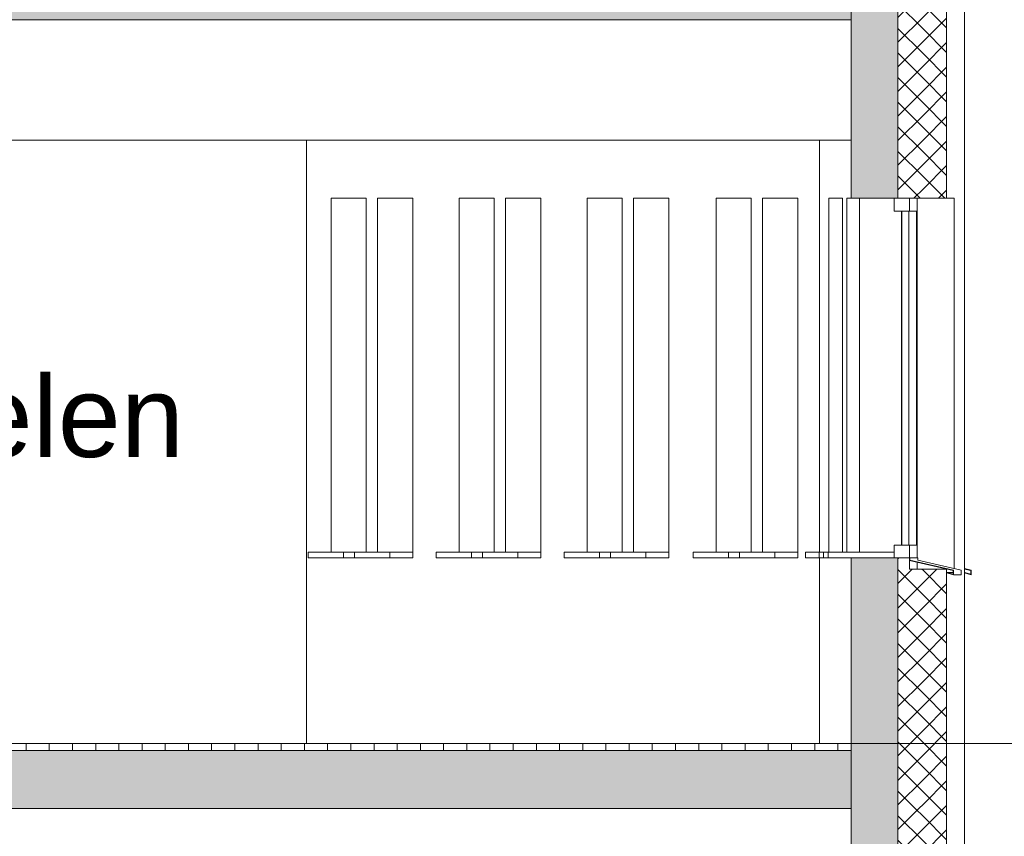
# Model space of a CAD drawing. Extents: x -156717 to 425753, y -51191 to 363295.
# Tile 495 of 502: x 322223 to 326468, y 207398 to 210918. Entities that reach past the tile are written whole.
import ezdxf

# ---------------------------------------------------------------- set-up
doc = ezdxf.new("R2010")
doc.units = 0
doc.header["$LTSCALE"] = 50
doc.linetypes.add('7 Voorgevel & doorsnede A-A$0$B0204', pattern=[1300, 1000, -100, 100, -100])
doc.layers.get('0').update_dxf_attribs({"linetype": 'CONTINUOUS'})
for name, color, linetype in [('7 Voorgevel & doorsnede A-A$0$00 Bestaand', 7, 'CONTINUOUS'), ('7 Voorgevel & doorsnede A-A$0$00 Bestaand Doorsnede-arcering', 7, 'CONTINUOUS'), ('7 Voorgevel & doorsnede A-A$0$00 Bestaand Laagscheidingslijnen', 7, 'CONTINUOUS'), ('7 Voorgevel & doorsnede A-A$0$00 Bestaand Ramen', 7, 'CONTINUOUS'), ('7 Voorgevel & doorsnede A-A$0$00 Bestaande vloeren', 7, 'CONTINUOUS'), ('7 Voorgevel & doorsnede A-A$0$00 Bestaande vloeren Doorsnede-arcering', 7, 'CONTINUOUS'), ('7 Voorgevel & doorsnede A-A$0$00 Bestaande vloeren Laagscheidingslijnen', 7, 'CONTINUOUS')]:
    doc.layers.add(name, color=color, linetype=linetype)
doc.styles.add('7 Voorgevel & doorsnede A-A$0$GENERATED_STYLE_1', font='ARIAL.TTF')
pattern_1 = [(0, (108550.56, 1635.29), (0, 70), [0, -70])]
pattern_2 = [(-45, (108550.56, 1635.29), (53.033, 53.033), []), (45, (108550.56, 1635.29), (-53.033, 53.033), [])]

# ---------------------------------------------------------------- blocks, each defined once
blk = doc.blocks.new('7 Voorgevel & doorsnede A-A$0$Section Elem_282_3', base_point=(108550.6, 1635.3))
at = {"layer": '7 Voorgevel & doorsnede A-A$0$00 Bestaande vloeren', "color": 2, "linetype": 'Continuous', "lineweight": 0}
for p in [(83699.5, 14955.3), (96512.7, 14435.3)]:
    blk.add_line(p, (96512.7, 14955.3), dxfattribs=at)
blk = doc.blocks.new('7 Voorgevel & doorsnede A-A$0$Section Elem_289_3', base_point=(108550.6, 1635.3))
at = {"layer": '7 Voorgevel & doorsnede A-A$0$00 Bestaande vloeren Doorsnede-arcering', "linetype": 'Continuous', "lineweight": 0}
h = blk.add_hatch(dxfattribs=at)
h.set_pattern_fill('LIJNEN_VERT_100_0003', color=9, style=0, pattern_type=2)
h.set_pattern_definition([(90, (108550.56, 1635.29), (-100, 0), [])])
h.paths.add_polyline_path([(96512.7, 15205.3), (96512.7, 15235.3), (83899.9, 15235.3), (83899.9, 15205.3)], flags=0)
h = blk.add_hatch(dxfattribs=at)
h.set_pattern_fill('11_GEWAPEND_BETON__I_H_W_73', color=9, style=0, pattern_type=2)
h.set_pattern_definition(pattern_1)
h.paths.add_polyline_path([(96512.7, 14955.3), (96512.7, 15205.3), (83899.9, 15205.3), (83899.9, 14955.3)], flags=0)
at = {"layer": '7 Voorgevel & doorsnede A-A$0$00 Bestaande vloeren', "color": 2, "linetype": 'Continuous', "lineweight": 0}
for p in [(83899.9, 15235.3), (96512.7, 15205.3)]:
    blk.add_line(p, (96512.7, 15235.3), dxfattribs=at)
at = {"layer": '7 Voorgevel & doorsnede A-A$0$00 Bestaande vloeren', "color": 3, "linetype": 'Continuous', "lineweight": 0}
blk.add_line((96512.7, 14955.3), (96512.7, 15205.3), dxfattribs=at)
at = {"layer": '7 Voorgevel & doorsnede A-A$0$00 Bestaande vloeren', "color": 1, "linetype": 'Continuous', "lineweight": 0}
blk.add_line((83899.9, 14955.3), (96512.7, 14955.3), dxfattribs=at)
at = {"layer": '7 Voorgevel & doorsnede A-A$0$00 Bestaande vloeren Laagscheidingslijnen', "color": 3, "linetype": 'Continuous', "lineweight": 0}
blk.add_line((83899.9, 15205.3), (96512.7, 15205.3), dxfattribs=at)
blk.add_line((83899.9, 15205.3), (96512.7, 15205.3), dxfattribs=at)
blk = doc.blocks.new('7 Voorgevel & doorsnede A-A$0$Section Elem_290_3', base_point=(108550.6, 1635.3))
at = {"layer": '7 Voorgevel & doorsnede A-A$0$00 Bestaande vloeren Doorsnede-arcering', "linetype": 'Continuous', "lineweight": 0}
h = blk.add_hatch(dxfattribs=at)
h.set_pattern_fill('11_GEWAPEND_BETON__I_H_W_73', color=9, style=0, pattern_type=2)
h.set_pattern_definition(pattern_1)
h.paths.add_polyline_path([(96512.7, 18355.3), (96512.7, 18605.3), (83899.9, 18605.3), (83899.9, 18355.3)], flags=0)
at = {"layer": '7 Voorgevel & doorsnede A-A$0$00 Bestaande vloeren', "color": 3, "linetype": 'Continuous', "lineweight": 0}
blk.add_line((96512.7, 18355.3), (96512.7, 18605.3), dxfattribs=at)
at = {"layer": '7 Voorgevel & doorsnede A-A$0$00 Bestaande vloeren', "color": 1, "linetype": 'Continuous', "lineweight": 0}
blk.add_line((83899.9, 18355.3), (96512.7, 18355.3), dxfattribs=at)
blk = doc.blocks.new('7 Voorgevel & doorsnede A-A$0$Section Elem_390_3', base_point=(108550.6, 1635.3))
at = {"layer": '7 Voorgevel & doorsnede A-A$0$00 Bestaande vloeren', "color": 2, "linetype": 'Continuous', "lineweight": 0}
for p, q in [((83699.5, 18355.3), (96512.7, 18355.3)), ((96512.7, 17835.3), (96512.7, 18355.3)), ((83699.5, 17835.3), (96512.7, 17835.3))]:
    blk.add_line(p, q, dxfattribs=at)
blk = doc.blocks.new('7 Voorgevel & doorsnede A-A$0$Section Elem_397_3', base_point=(108550.6, 1635.3))
at = {"layer": '7 Voorgevel & doorsnede A-A$0$00 Bestaand', "color": 252, "linetype": 'Continuous', "lineweight": 0}
blk.add_line((94164, 15235.3), (94164, 17835.3), dxfattribs=at)
blk = doc.blocks.new('7 Voorgevel & doorsnede A-A$0$Section Elem_406_3', base_point=(108550.6, 1635.3))
at = {"layer": '7 Voorgevel & doorsnede A-A$0$00 Bestaand', "color": 252, "linetype": 'Continuous', "lineweight": 0}
for p, q in [((96375.2, 17835.3), (96375.2, 16060.3)), ((96375.2, 16035.3), (96375.2, 15235.3))]:
    blk.add_line(p, q, dxfattribs=at)
blk = doc.blocks.new('7 Voorgevel & doorsnede A-A$0$Section Elem_407_3', base_point=(108550.6, 1635.3))
at = {"layer": '7 Voorgevel & doorsnede A-A$0$00 Bestaand Ramen', "color": 252, "linetype": 'Continuous', "lineweight": 0}
for p, q in [((97000.1, 15989.2), (97030.1, 15982.3)), ((97028.1, 15980.7), (97000.1, 15987.1)), ((97000.1, 15970.3), (97000.6, 15972.3)), ((97030.1, 15962.3), (97000.1, 15970.3)), ((97000.6, 15972.3), (97028.1, 15964.9)), ((97028.1, 15964.9), (97028.1, 15980.7)), ((97030.1, 15982.3), (97030.1, 15962.3))]:
    blk.add_line(p, q, dxfattribs=at)
blk = doc.blocks.new('7 Voorgevel & doorsnede A-A$0$Section Elem_408_3', base_point=(108550.6, 1635.3))
at = {"layer": '7 Voorgevel & doorsnede A-A$0$00 Bestaand Ramen', "color": 252, "linetype": 'Continuous', "lineweight": 0}
for p, q in [((96512.7, 17585.3), (96493, 17585.3)), ((96493, 17585.3), (96493, 16060.3)), ((96393.2, 16060.3), (96412.4, 16060.3)), ((96393.2, 16035.3), (96393.2, 16060.3)), ((96393.2, 16035.3), (96412.4, 16035.3))]:
    blk.add_line(p, q, dxfattribs=at)
blk = doc.blocks.new('7 Voorgevel & doorsnede A-A$0$Section Elem_409_3', base_point=(108550.6, 1635.3))
at = {"layer": '7 Voorgevel & doorsnede A-A$0$00 Bestaand Ramen', "color": 252, "linetype": 'Continuous', "lineweight": 0}
for p, q in [((96415.3, 17585.3), (96474.2, 17585.3)), ((96415.3, 16060.3), (96415.3, 17585.3)), ((96474.2, 17585.3), (96474.2, 16060.3)), ((96315.4, 16060.3), (96374.4, 16060.3)), ((96315.4, 16035.3), (96315.4, 16060.3)), ((96374.4, 16060.3), (96393.2, 16060.3)), ((96374.4, 16035.3), (96374.4, 16060.3)), ((96315.4, 16035.3), (96374.4, 16035.3)), ((96374.4, 16035.3), (96393.2, 16035.3))]:
    blk.add_line(p, q, dxfattribs=at)
blk = doc.blocks.new('7 Voorgevel & doorsnede A-A$0$Section Elem_410_3', base_point=(108550.6, 1635.3))
at = {"layer": '7 Voorgevel & doorsnede A-A$0$00 Bestaand Ramen', "color": 252, "linetype": 'Continuous', "lineweight": 0}
for p, q in [((96281.8, 17585.3), (96129.9, 17585.3)), ((96129.9, 17585.3), (96129.9, 16060.3)), ((96281.8, 16060.3), (96281.8, 17585.3)), ((96031, 16060.3), (96183, 16060.3)), ((96031, 16035.3), (96031, 16060.3)), ((96183, 16060.3), (96281.8, 16060.3)), ((96183, 16035.3), (96183, 16060.3)), ((96281.8, 16035.3), (96281.8, 16060.3)), ((96031, 16035.3), (96183, 16035.3)), ((96183, 16035.3), (96281.8, 16035.3))]:
    blk.add_line(p, q, dxfattribs=at)
blk = doc.blocks.new('7 Voorgevel & doorsnede A-A$0$Section Elem_411_3', base_point=(108550.6, 1635.3))
at = {"layer": '7 Voorgevel & doorsnede A-A$0$00 Bestaand Ramen', "color": 252, "linetype": 'Continuous', "lineweight": 0}
for p, q in [((95929.4, 16060.3), (95929.4, 17585.3)), ((95929.4, 17585.3), (96081.3, 17585.3)), ((96081.3, 17585.3), (96081.3, 16060.3)), ((95830.5, 16060.3), (95982.5, 16060.3)), ((95830.5, 16035.3), (95830.5, 16060.3)), ((95982.5, 16060.3), (96031, 16060.3)), ((95982.5, 16035.3), (95982.5, 16060.3)), ((95830.5, 16035.3), (95982.5, 16035.3)), ((95982.5, 16035.3), (96031, 16035.3))]:
    blk.add_line(p, q, dxfattribs=at)
blk = doc.blocks.new('7 Voorgevel & doorsnede A-A$0$Section Elem_412_3', base_point=(108550.6, 1635.3))
at = {"layer": '7 Voorgevel & doorsnede A-A$0$00 Bestaand Ramen', "color": 252, "linetype": 'Continuous', "lineweight": 0}
for p, q in [((95573.9, 17585.3), (95573.9, 16060.3)), ((95725.8, 17585.3), (95573.9, 17585.3)), ((95725.8, 16060.3), (95725.8, 17585.3)), ((95475, 16060.3), (95627, 16060.3)), ((95475, 16035.3), (95475, 16060.3)), ((95627, 16060.3), (95725.8, 16060.3)), ((95627, 16035.3), (95627, 16060.3)), ((95725.8, 16035.3), (95725.8, 16060.3)), ((95475, 16035.3), (95627, 16035.3)), ((95627, 16035.3), (95725.8, 16035.3))]:
    blk.add_line(p, q, dxfattribs=at)
blk = doc.blocks.new('7 Voorgevel & doorsnede A-A$0$Section Elem_413_3', base_point=(108550.6, 1635.3))
at = {"layer": '7 Voorgevel & doorsnede A-A$0$00 Bestaand Ramen', "color": 252, "linetype": 'Continuous', "lineweight": 0}
for p, q in [((95373.4, 16060.3), (95373.4, 17585.3)), ((95373.4, 17585.3), (95525.4, 17585.3)), ((95525.4, 17585.3), (95525.4, 16060.3)), ((95274.6, 16060.3), (95426.5, 16060.3)), ((95274.6, 16035.3), (95274.6, 16060.3)), ((95426.5, 16060.3), (95475, 16060.3)), ((95426.5, 16035.3), (95426.5, 16060.3)), ((95274.6, 16035.3), (95426.5, 16035.3)), ((95426.5, 16035.3), (95475, 16035.3))]:
    blk.add_line(p, q, dxfattribs=at)
blk = doc.blocks.new('7 Voorgevel & doorsnede A-A$0$Section Elem_414_3', base_point=(108550.6, 1635.3))
at = {"layer": '7 Voorgevel & doorsnede A-A$0$00 Bestaand Ramen', "color": 252, "linetype": 'Continuous', "lineweight": 0}
for p, q in [((95021.9, 17585.3), (95021.9, 16060.3)), ((95173.9, 17585.3), (95021.9, 17585.3)), ((95173.9, 16060.3), (95173.9, 17585.3)), ((94923.1, 16060.3), (95075.1, 16060.3)), ((94923.1, 16035.3), (94923.1, 16060.3)), ((95075.1, 16060.3), (95173.9, 16060.3)), ((95075.1, 16035.3), (95075.1, 16060.3)), ((95173.9, 16035.3), (95173.9, 16060.3)), ((94923.1, 16035.3), (95075.1, 16035.3)), ((95075.1, 16035.3), (95173.9, 16035.3))]:
    blk.add_line(p, q, dxfattribs=at)
blk = doc.blocks.new('7 Voorgevel & doorsnede A-A$0$Section Elem_415_3', base_point=(108550.6, 1635.3))
at = {"layer": '7 Voorgevel & doorsnede A-A$0$00 Bestaand Ramen', "color": 252, "linetype": 'Continuous', "lineweight": 0}
for p, q in [((94821.5, 16060.3), (94821.5, 17585.3)), ((94821.5, 17585.3), (94973.5, 17585.3)), ((94973.5, 17585.3), (94973.5, 16060.3)), ((94722.7, 16060.3), (94874.6, 16060.3)), ((94722.7, 16035.3), (94722.7, 16060.3)), ((94874.6, 16060.3), (94923.1, 16060.3)), ((94874.6, 16035.3), (94874.6, 16060.3)), ((94722.7, 16035.3), (94874.6, 16035.3)), ((94874.6, 16035.3), (94923.1, 16035.3))]:
    blk.add_line(p, q, dxfattribs=at)
blk = doc.blocks.new('7 Voorgevel & doorsnede A-A$0$Section Elem_416_3', base_point=(108550.6, 1635.3))
at = {"layer": '7 Voorgevel & doorsnede A-A$0$00 Bestaand Ramen', "color": 252, "linetype": 'Continuous', "lineweight": 0}
for p, q in [((94470, 17585.3), (94470, 16060.3)), ((94622, 17585.3), (94470, 17585.3)), ((94622, 16060.3), (94622, 17585.3)), ((94523.1, 16060.3), (94371.2, 16060.3)), ((94371.2, 16035.3), (94371.2, 16060.3)), ((94622, 16060.3), (94523.1, 16060.3)), ((94523.1, 16035.3), (94523.1, 16060.3)), ((94622, 16035.3), (94622, 16060.3)), ((94523.1, 16035.3), (94371.2, 16035.3)), ((94622, 16035.3), (94523.1, 16035.3))]:
    blk.add_line(p, q, dxfattribs=at)
blk = doc.blocks.new('7 Voorgevel & doorsnede A-A$0$Section Elem_417_3', base_point=(108550.6, 1635.3))
at = {"layer": '7 Voorgevel & doorsnede A-A$0$00 Bestaand Ramen', "color": 252, "linetype": 'Continuous', "lineweight": 0}
for p, q in [((94269.5, 16060.3), (94269.5, 17585.3)), ((94269.5, 17585.3), (94421.5, 17585.3)), ((94421.5, 17585.3), (94421.5, 16060.3)), ((94170.7, 16060.3), (94322.6, 16060.3)), ((94170.7, 16035.3), (94170.7, 16060.3)), ((94322.6, 16060.3), (94371.2, 16060.3)), ((94322.6, 16035.3), (94322.6, 16060.3)), ((94170.7, 16035.3), (94322.6, 16035.3)), ((94322.6, 16035.3), (94371.2, 16035.3))]:
    blk.add_line(p, q, dxfattribs=at)
blk = doc.blocks.new('7 Voorgevel & doorsnede A-A$0$Section Elem_489_3', base_point=(108550.6, 1635.3))
at = {"layer": '7 Voorgevel & doorsnede A-A$0$00 Bestaand Doorsnede-arcering', "linetype": 'Continuous', "lineweight": 0}
for points in [[(96512.7, 14955.3), (96512.7, 14185.3), (96713.1, 14185.3), (96713.1, 14955.3)], [(96512.7, 12635.3), (96512.7, 11555.3), (96713.1, 11555.3), (96713.1, 12635.3)]]:
    blk.add_hatch(color=255, dxfattribs=at).paths.add_polyline_path(points, flags=0)
h = blk.add_hatch(dxfattribs=at)
h.set_pattern_fill('13_45GR_ISOLATIE_0003', color=255, style=0, pattern_type=2)
h.set_pattern_definition(pattern_2)
h.paths.add_polyline_path([(96713.1, 14185.3), (96763.2, 14185.3), (96823.3, 14185.3), (96823.3, 14955.3), (96713.1, 14955.3)], flags=0)
h = blk.add_hatch(dxfattribs=at)
h.set_pattern_fill('13_45GR_ISOLATIE_0003', color=255, style=0, pattern_type=2)
h.set_pattern_definition(pattern_2)
h.paths.add_polyline_path([(96823.3, 14185.3), (96923.6, 14185.3), (96923.6, 14955.3), (96823.3, 14955.3)], flags=0)
h = blk.add_hatch(dxfattribs=at)
h.set_pattern_fill('13_45GR_ISOLATIE_0003', color=255, style=0, pattern_type=2)
h.set_pattern_definition(pattern_2)
h.paths.add_polyline_path([(96713.1, 11555.3), (96823.3, 11555.3), (96823.3, 12587.1), (96763.2, 12587.1), (96763.2, 12635.3), (96713.1, 12635.3)], flags=0)
h = blk.add_hatch(dxfattribs=at)
h.set_pattern_fill('13_45GR_ISOLATIE_0003', color=255, style=0, pattern_type=2)
h.set_pattern_definition(pattern_2)
h.paths.add_polyline_path([(96823.3, 11555.3), (96923.6, 11555.3), (96923.6, 12587.1), (96823.3, 12587.1)], flags=0)
at = {"layer": '7 Voorgevel & doorsnede A-A$0$00 Bestaand', "color": 2, "linetype": 'Continuous', "lineweight": 0}
for p, q in [((96512.7, 14185.3), (96512.7, 14955.3)), ((96923.6, 14185.3), (96923.6, 14955.3)), ((96512.7, 14185.3), (96713.1, 14185.3)), ((96713.1, 14185.3), (96763.2, 14185.3)), ((96763.2, 14185.3), (96823.3, 14185.3)), ((96823.3, 14185.3), (96923.6, 14185.3)), ((96512.7, 11555.3), (96512.7, 12635.3)), ((96512.7, 12635.3), (96713.1, 12635.3)), ((96713.1, 12635.3), (96763.2, 12635.3)), ((96763.2, 12587.1), (96763.2, 12635.3)), ((96763.2, 12587.1), (96823.3, 12587.1)), ((96823.3, 12587.1), (96923.6, 12587.1)), ((96923.6, 11555.3), (96923.6, 12587.1))]:
    blk.add_line(p, q, dxfattribs=at)
at = {"layer": '7 Voorgevel & doorsnede A-A$0$00 Bestaand', "color": 1, "linetype": 'Continuous', "lineweight": 0}
for p, q in [((97000.1, 14955.3), (97000.1, 11555.3)), ((96956.6, 12589.1), (96956.6, 14185.3)), ((96797, 12587.1), (96797, 12616))]:
    blk.add_line(p, q, dxfattribs=at)
at = {"layer": '7 Voorgevel & doorsnede A-A$0$00 Bestaand Laagscheidingslijnen', "color": 2, "linetype": 'Continuous', "lineweight": 0}
for p, q in [((96713.1, 14185.3), (96713.1, 14955.3)), ((96713.1, 14185.3), (96713.1, 14955.3)), ((96713.1, 11555.3), (96713.1, 12635.3)), ((96713.1, 11555.3), (96713.1, 12635.3))]:
    blk.add_line(p, q, dxfattribs=at)
blk = doc.blocks.new('7 Voorgevel & doorsnede A-A$0$Section Elem_491_3', base_point=(108550.6, 1635.3))
at = {"layer": '7 Voorgevel & doorsnede A-A$0$00 Bestaand Doorsnede-arcering', "linetype": 'Continuous', "lineweight": 0}
for points in [[(96512.7, 18635.3), (96512.7, 17585.3), (96713.1, 17585.3), (96713.1, 18635.3)], [(96512.7, 16035.3), (96512.7, 14955.3), (96713.1, 14955.3), (96713.1, 16035.3)]]:
    blk.add_hatch(color=255, dxfattribs=at).paths.add_polyline_path(points, flags=0)
h = blk.add_hatch(dxfattribs=at)
h.set_pattern_fill('13_45GR_ISOLATIE_0003', color=255, style=0, pattern_type=2)
h.set_pattern_definition(pattern_2)
h.paths.add_polyline_path([(96713.1, 17585.3), (96763.2, 17585.3), (96823.3, 17585.3), (96823.3, 18635.3), (96713.1, 18635.3)], flags=0)
h = blk.add_hatch(dxfattribs=at)
h.set_pattern_fill('13_45GR_ISOLATIE_0003', color=255, style=0, pattern_type=2)
h.set_pattern_definition(pattern_2)
h.paths.add_polyline_path([(96823.3, 17585.3), (96923.6, 17585.3), (96923.6, 18635.3), (96823.3, 18635.3)], flags=0)
h = blk.add_hatch(dxfattribs=at)
h.set_pattern_fill('13_45GR_ISOLATIE_0003', color=255, style=0, pattern_type=2)
h.set_pattern_definition(pattern_2)
h.paths.add_polyline_path([(96713.1, 14955.3), (96823.3, 14955.3), (96823.3, 15987.1), (96763.2, 15987.1), (96763.2, 16035.3), (96713.1, 16035.3)], flags=0)
h = blk.add_hatch(dxfattribs=at)
h.set_pattern_fill('13_45GR_ISOLATIE_0003', color=255, style=0, pattern_type=2)
h.set_pattern_definition(pattern_2)
h.paths.add_polyline_path([(96823.3, 14955.3), (96923.6, 14955.3), (96923.6, 15987.1), (96823.3, 15987.1)], flags=0)
at = {"layer": '7 Voorgevel & doorsnede A-A$0$00 Bestaand', "color": 2, "linetype": 'Continuous', "lineweight": 0}
for p, q in [((96512.7, 17585.3), (96512.7, 18635.3)), ((96923.6, 17585.3), (96923.6, 18635.3)), ((96512.7, 17585.3), (96713.1, 17585.3)), ((96713.1, 17585.3), (96763.2, 17585.3)), ((96763.2, 17585.3), (96823.3, 17585.3)), ((96823.3, 17585.3), (96923.6, 17585.3)), ((96512.7, 14955.3), (96512.7, 16035.3)), ((96512.7, 16035.3), (96713.1, 16035.3)), ((96713.1, 16035.3), (96763.2, 16035.3)), ((96763.2, 15987.1), (96763.2, 16035.3)), ((96763.2, 15987.1), (96823.3, 15987.1)), ((96823.3, 15987.1), (96923.6, 15987.1)), ((96923.6, 14955.3), (96923.6, 15987.1))]:
    blk.add_line(p, q, dxfattribs=at)
at = {"layer": '7 Voorgevel & doorsnede A-A$0$00 Bestaand', "color": 1, "linetype": 'Continuous', "lineweight": 0}
for p, q in [((97000.1, 18635.3), (97000.1, 14955.3)), ((96956.6, 15989.2), (96956.6, 17585.3)), ((96797, 15987.1), (96797, 16016))]:
    blk.add_line(p, q, dxfattribs=at)
at = {"layer": '7 Voorgevel & doorsnede A-A$0$00 Bestaand Laagscheidingslijnen', "color": 2, "linetype": 'Continuous', "lineweight": 0}
for p, q in [((96713.1, 17585.3), (96713.1, 18635.3)), ((96713.1, 17585.3), (96713.1, 18635.3)), ((96713.1, 14955.3), (96713.1, 16035.3)), ((96713.1, 14955.3), (96713.1, 16035.3))]:
    blk.add_line(p, q, dxfattribs=at)
blk = doc.blocks.new('7 Voorgevel & doorsnede A-A$0$Section Elem_492_3', base_point=(108550.6, 1635.3))
at = {"layer": '7 Voorgevel & doorsnede A-A$0$00 Bestaand Ramen', "color": 1, "linetype": 'Continuous', "lineweight": 0}
for p, q in [((96547.5, 16060.3), (96547.5, 17585.3)), ((96698.1, 17585.3), (96763.2, 17585.3)), ((96698.1, 17557.8), (96698.1, 17585.3)), ((96763.2, 17557.8), (96763.2, 17585.3)), ((96797, 17585.3), (96797, 16035.3)), ((96956.6, 17585.3), (96923.6, 17585.3)), ((96698.1, 17530.3), (96698.1, 17557.8)), ((96763.2, 17530.3), (96763.2, 17557.8)), ((96698.1, 17530.3), (96763.2, 17530.3)), ((96728.5, 16090.3), (96728.5, 17530.3)), ((96729.6, 17530.3), (96730.6, 17530.3)), ((96729.6, 16090.3), (96729.6, 17530.3)), ((96730.6, 16090.3), (96730.6, 17530.3)), ((96760.9, 17530.3), (96760.9, 16090.3)), ((96793.4, 17530.3), (96763.2, 17530.3)), ((96793.4, 16090.3), (96793.4, 17530.3)), ((96698.1, 16090.3), (96763.2, 16090.3)), ((96698.1, 16062.8), (96698.1, 16090.3)), ((96729.6, 16090.3), (96730.6, 16090.3)), ((96763.2, 16090.3), (96793.4, 16090.3)), ((96763.2, 16062.8), (96763.2, 16090.3)), ((96412.4, 16060.3), (96698.1, 16060.3)), ((96412.4, 16035.3), (96412.4, 16060.3)), ((96698.1, 16035.3), (96698.1, 16062.8)), ((96698.1, 16035.3), (96698.1, 16060.3)), ((96763.2, 16035.3), (96763.2, 16062.8)), ((96412.4, 16035.3), (96698.1, 16035.3)), ((96698.1, 16035.3), (96763.2, 16035.3)), ((96763.2, 16035.3), (96765.2, 16035.3)), ((96763.2, 16023.7), (96763.2, 16035.3)), ((96951.6, 15980.7), (96763.2, 16023.7)), ((96799, 16035.3), (96765.2, 16035.3)), ((96765.2, 16025.3), (96765.2, 16035.3)), ((96953.6, 15982.3), (96765.2, 16025.3)), ((96799, 16035.3), (96799, 16025.3)), ((96799, 16025.3), (96986.6, 15982.3)), ((96923.6, 15970.3), (96924.1, 15972.3)), ((96953.6, 15962.3), (96923.6, 15970.3)), ((96951.6, 15972.3), (96924.1, 15972.3)), ((96951.6, 15964.9), (96924.1, 15972.3)), ((96951.6, 15964.9), (96951.6, 15980.7)), ((96953.6, 15962.3), (96953.6, 15982.3)), ((96986.6, 15982.3), (96986.6, 15962.3)), ((96986.6, 15962.3), (96953.6, 15962.3))]:
    blk.add_line(p, q, dxfattribs=at)
blk = doc.blocks.new('7 Voorgevel & doorsnede A-A$0$A DOORSNEDE A-A_STORY_MARKER', base_point=(108550.6, 1635.3))
at = {"color": 9, "linetype": '7 Voorgevel & doorsnede A-A$0$B0204', "lineweight": 0}
blk.add_line((68885.1, 15235.3), (99506.2, 15235.3), dxfattribs=at)

msp = doc.modelspace()

# ---------------------------------------------------------------- block references
at = {"linetype": 'Continuous', "lineweight": 0}
msp.add_blockref('7 Voorgevel & doorsnede A-A$0$A DOORSNEDE A-A_STORY_MARKER', (337846.4774, 194197.76673), dxfattribs=at)
at = {"layer": '7 Voorgevel & doorsnede A-A$0$00 Bestaand', "color": 9, "lineweight": 0}
for name in ['7 Voorgevel & doorsnede A-A$0$Section Elem_491_3', '7 Voorgevel & doorsnede A-A$0$Section Elem_397_3', '7 Voorgevel & doorsnede A-A$0$Section Elem_406_3', '7 Voorgevel & doorsnede A-A$0$Section Elem_489_3']:
    msp.add_blockref(name, (337846.4774, 194197.76673), dxfattribs=at)
at = {"layer": '7 Voorgevel & doorsnede A-A$0$00 Bestaand Ramen', "color": 9, "lineweight": 0}
for name in ['7 Voorgevel & doorsnede A-A$0$Section Elem_417_3', '7 Voorgevel & doorsnede A-A$0$Section Elem_416_3', '7 Voorgevel & doorsnede A-A$0$Section Elem_415_3', '7 Voorgevel & doorsnede A-A$0$Section Elem_414_3', '7 Voorgevel & doorsnede A-A$0$Section Elem_413_3', '7 Voorgevel & doorsnede A-A$0$Section Elem_412_3', '7 Voorgevel & doorsnede A-A$0$Section Elem_411_3', '7 Voorgevel & doorsnede A-A$0$Section Elem_410_3', '7 Voorgevel & doorsnede A-A$0$Section Elem_409_3', '7 Voorgevel & doorsnede A-A$0$Section Elem_408_3', '7 Voorgevel & doorsnede A-A$0$Section Elem_492_3', '7 Voorgevel & doorsnede A-A$0$Section Elem_407_3']:
    msp.add_blockref(name, (337846.4774, 194197.76673), dxfattribs=at)
at = {"layer": '7 Voorgevel & doorsnede A-A$0$00 Bestaande vloeren', "color": 9, "lineweight": 0}
for name in ['7 Voorgevel & doorsnede A-A$0$Section Elem_290_3', '7 Voorgevel & doorsnede A-A$0$Section Elem_390_3', '7 Voorgevel & doorsnede A-A$0$Section Elem_289_3', '7 Voorgevel & doorsnede A-A$0$Section Elem_282_3']:
    msp.add_blockref(name, (337846.4774, 194197.76673), dxfattribs=at)

# ---------------------------------------------------------------- texts
at = {"color": 252, "linetype": 'Continuous', "lineweight": 0, "insert": (316217.38859, 208926.967), "char_height": 350, "attachment_point": 7, "style": '7 Voorgevel & doorsnede A-A$0$GENERATED_STYLE_1'}
msp.add_mtext('{4e verdieping nader in te delen}', dxfattribs=at)

doc.saveas('drawing.dxf')
